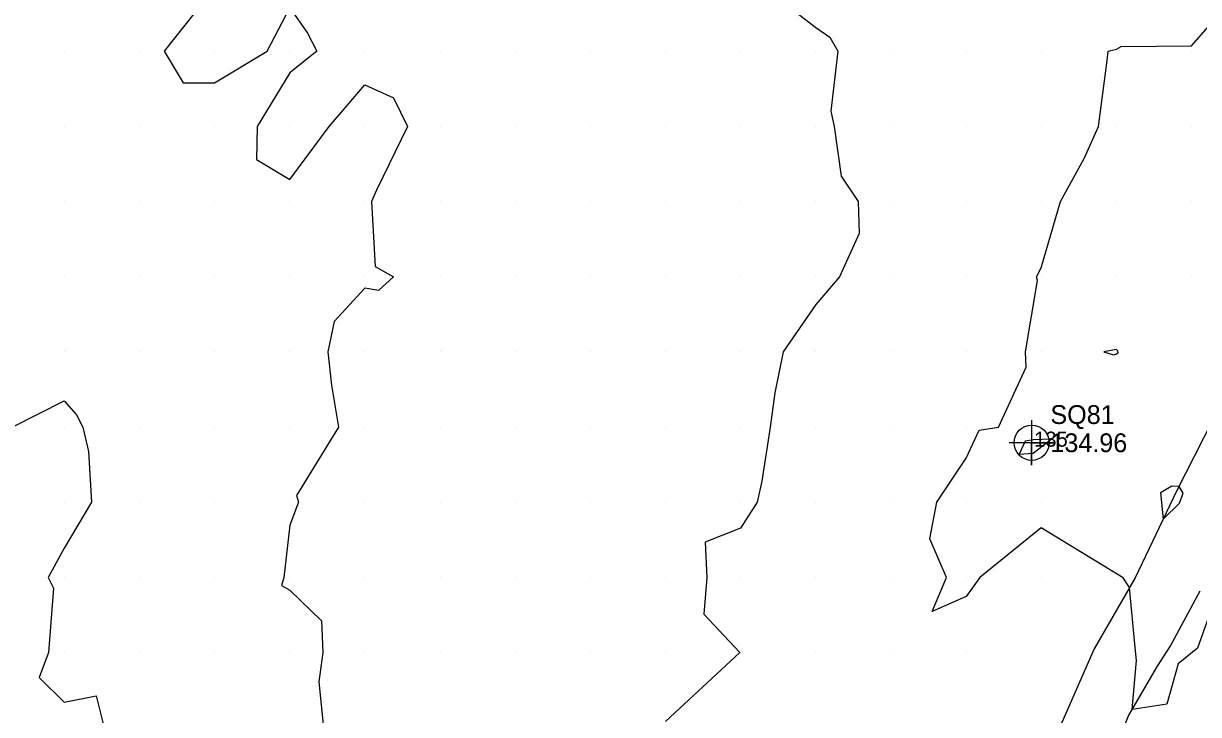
# Model space of a CAD drawing. Extents: x 2354170 to 2357230, y 866100 to 868290.
# Drawn here: x 2354514.6 to 2354670.9, y 867541.8 to 867633.7 of the extents above; entities that cross this region are included whole.
import ezdxf

# ---------------------------------------------------------------- set-up
doc = ezdxf.new("R2010")
doc.units = 0
for name, color, linetype in [('Default', 7, 'Continuous'), ('DTM Contours Major', 7, 'Continuous'), ('DTM Contours Major Text', 7, 'Continuous'), ('Exist DTM QL2 LIDAR Elevation Point', 7, 'Continuous'), ('Exist DTM Regular Point CELL', 7, 'Continuous'), ('Exist DTM Regular Point Cogo Elevation', 7, 'Continuous'), ('Exist DTM Regular Point Cogo Number', 7, 'Continuous'), ('PH Exist DTM Breakline', 7, 'Continuous')]:
    doc.layers.add(name, color=color, linetype=linetype)

msp = doc.modelspace()

# ---------------------------------------------------------------- linework, layer by layer
at = {"layer": 'Default'}
for points in [[(2354672.89, 867556.61), (2354670.74, 867550.6), (2354668.19, 867548.55), (2354666.7, 867543.19), (2354662.09, 867542.47), (2354662.63, 867548.98), (2354662.48, 867550.69), (2354661.73, 867558.67), (2354660.87, 867559.96), (2354649.97, 867566.64), (2354641.82, 867560.02), (2354639.97, 867557.5), (2354635.44, 867555.49), (2354637.38, 867560.02), (2354635.13, 867565.18), (2354636.08, 867570.02), (2354639.97, 867575.88), (2354641.72, 867579.6), (2354644.3, 867580.02), (2354647.96, 867588.01), (2354647.87, 867590.02), (2354649.48, 867599.53), (2354649.32, 867600.02), (2354649.97, 867601.2), (2354652.55, 867610.02), (2354655.69, 867615.74), (2354657.57, 867620.02), (2354658.75, 867628.8), (2354658.89, 867630.02), (2354659.97, 867630.31), (2354660.61, 867630.66), (2354669.97, 867630.72), (2354677.87, 867639.74)], [(2354539.97, 867638.52), (2354533.28, 867630.02), (2354535.78, 867625.83), (2354539.97, 867625.83), (2354546.96, 867630.02), (2354549.97, 867635.81), (2354552.36, 867632.41), (2354553.57, 867630.02), (2354549.97, 867627.14), (2354545.64, 867620.02), (2354545.55, 867615.6), (2354549.97, 867612.94), (2354555.24, 867620.02), (2354559.97, 867625.57), (2354563.78, 867623.83), (2354565.63, 867620.02), (2354561.5, 867611.55), (2354560.84, 867610.02), (2354561.35, 867601.4), (2354563.78, 867600.02), (2354561.8, 867598.19), (2354559.97, 867598.5), (2354555.9, 867594.08), (2354555.06, 867590.02), (2354555.55, 867585.6), (2354556.45, 867580.02), (2354550.86, 867570.91), (2354551.15, 867570.02), (2354549.97, 867567), (2354549.21, 867560.02), (2354548.88, 867558.94), (2354549.97, 867558.32), (2354554.19, 867554.24), (2354554.4, 867550.02), (2354553.84, 867546.14), (2354554.46, 867540.02)], [(2354616.1, 867636.16), (2354619.97, 867633.18), (2354621.84, 867631.89), (2354622.92, 867630.02), (2354621.98, 867622.03), (2354622.4, 867620.02), (2354623.36, 867613.41), (2354625.59, 867610.02), (2354625.74, 867605.79), (2354623.12, 867600.02), (2354619.97, 867596.31), (2354615.62, 867590.02), (2354614.53, 867584.58), (2354613.92, 867580.02), (2354612.78, 867572.83), (2354612.15, 867570.02), (2354609.97, 867566.6), (2354605.27, 867564.72), (2354605.46, 867560.02), (2354605.08, 867555.13), (2354609.85, 867550.02), (2354599.97, 867540.88)], [(2354660.14, 867590.19), (2354659.97, 867590.34), (2354658.31, 867590.02), (2354659.6, 867589.65), (2354659.97, 867589.76), (2354660.22, 867589.9), (2354660.14, 867590.19)], [(2354513.05, 867580.02), (2354519.97, 867583.53), (2354521.6, 867581.65), (2354522.45, 867580.02), (2354523.2, 867576.78), (2354523.6, 867570.02), (2354519.97, 867563.94), (2354517.85, 867560.02), (2354518.56, 867558.61), (2354517.89, 867550.02), (2354516.65, 867546.7), (2354519.97, 867543.45), (2354524.24, 867544.29), (2354525.27, 867540.02), (2354528.66, 867538.71), (2354526.65, 867530.02), (2354526.14, 867526.19), (2354526.73, 867520.02), (2354524.71, 867514.76), (2354524.14, 867510.02), (2354519.97, 867502.24), (2354519.44, 867500.02), (2354519.53, 867495.24)], [(2354651.27, 867578.42), (2354648.92, 867578.32), (2354647.83, 867578.15), (2354647.03, 867576.44), (2354648.91, 867576.56), (2354651.27, 867578.42)], [(2354668.31, 867572.13), (2354667.34, 867572.16), (2354665.84, 867571.3), (2354666.21, 867567.79), (2354668.36, 867569.89), (2354668.84, 867571.24), (2354668.31, 867572.13)]]:
    msp.add_lwpolyline(points, dxfattribs=at)
at = {"layer": 'DTM Contours Major'}
msp.add_lwpolyline([(2354651.27, 867578.42), (2354648.92, 867578.32), (2354647.83, 867578.15), (2354647.03, 867576.44), (2354648.91, 867576.56), (2354651.27, 867578.42)], dxfattribs=at)
at = {"layer": 'Exist DTM QL2 LIDAR Elevation Point'}
for p, q in [((2354519.97, 867630.02), (2354519.97, 867630.02)), ((2354529.97, 867630.02), (2354529.97, 867630.02)), ((2354539.97, 867630.02), (2354539.97, 867630.02)), ((2354549.97, 867630.02), (2354549.97, 867630.02)), ((2354559.97, 867630.02), (2354559.97, 867630.02)), ((2354569.97, 867630.02), (2354569.97, 867630.02)), ((2354579.97, 867630.02), (2354579.97, 867630.02)), ((2354589.97, 867630.02), (2354589.97, 867630.02)), ((2354599.97, 867630.02), (2354599.97, 867630.02)), ((2354609.97, 867630.02), (2354609.97, 867630.02)), ((2354619.97, 867630.02), (2354619.97, 867630.02)), ((2354629.97, 867630.02), (2354629.97, 867630.02)), ((2354639.97, 867630.02), (2354639.97, 867630.02)), ((2354649.97, 867630.02), (2354649.97, 867630.02)), ((2354659.97, 867630.02), (2354659.97, 867630.02)), ((2354669.97, 867630.02), (2354669.97, 867630.02)), ((2354519.97, 867620.02), (2354519.97, 867620.02)), ((2354529.97, 867620.02), (2354529.97, 867620.02)), ((2354539.97, 867620.02), (2354539.97, 867620.02)), ((2354549.97, 867620.02), (2354549.97, 867620.02)), ((2354559.97, 867620.02), (2354559.97, 867620.02)), ((2354569.97, 867620.02), (2354569.97, 867620.02)), ((2354579.97, 867620.02), (2354579.97, 867620.02)), ((2354589.97, 867620.02), (2354589.97, 867620.02)), ((2354599.97, 867620.02), (2354599.97, 867620.02)), ((2354609.97, 867620.02), (2354609.97, 867620.02)), ((2354619.97, 867620.02), (2354619.97, 867620.02)), ((2354629.97, 867620.02), (2354629.97, 867620.02)), ((2354639.97, 867620.02), (2354639.97, 867620.02)), ((2354649.97, 867620.02), (2354649.97, 867620.02)), ((2354659.97, 867620.02), (2354659.97, 867620.02)), ((2354669.97, 867620.02), (2354669.97, 867620.02)), ((2354519.97, 867610.02), (2354519.97, 867610.02)), ((2354529.97, 867610.02), (2354529.97, 867610.02)), ((2354539.97, 867610.02), (2354539.97, 867610.02)), ((2354549.97, 867610.02), (2354549.97, 867610.02)), ((2354559.97, 867610.02), (2354559.97, 867610.02)), ((2354569.97, 867610.02), (2354569.97, 867610.02)), ((2354579.97, 867610.02), (2354579.97, 867610.02)), ((2354589.97, 867610.02), (2354589.97, 867610.02)), ((2354599.97, 867610.02), (2354599.97, 867610.02)), ((2354609.97, 867610.02), (2354609.97, 867610.02)), ((2354619.97, 867610.02), (2354619.97, 867610.02)), ((2354629.97, 867610.02), (2354629.97, 867610.02)), ((2354639.97, 867610.02), (2354639.97, 867610.02)), ((2354649.97, 867610.02), (2354649.97, 867610.02)), ((2354659.97, 867610.02), (2354659.97, 867610.02)), ((2354669.97, 867610.02), (2354669.97, 867610.02)), ((2354519.97, 867600.02), (2354519.97, 867600.02)), ((2354529.97, 867600.02), (2354529.97, 867600.02)), ((2354539.97, 867600.02), (2354539.97, 867600.02)), ((2354549.97, 867600.02), (2354549.97, 867600.02)), ((2354559.97, 867600.02), (2354559.97, 867600.02)), ((2354569.97, 867600.02), (2354569.97, 867600.02)), ((2354579.97, 867600.02), (2354579.97, 867600.02)), ((2354589.97, 867600.02), (2354589.97, 867600.02)), ((2354599.97, 867600.02), (2354599.97, 867600.02)), ((2354609.97, 867600.02), (2354609.97, 867600.02)), ((2354619.97, 867600.02), (2354619.97, 867600.02)), ((2354629.97, 867600.02), (2354629.97, 867600.02)), ((2354639.97, 867600.02), (2354639.97, 867600.02)), ((2354649.97, 867600.02), (2354649.97, 867600.02)), ((2354659.97, 867600.02), (2354659.97, 867600.02)), ((2354669.97, 867600.02), (2354669.97, 867600.02)), ((2354519.97, 867590.02), (2354519.97, 867590.02)), ((2354529.97, 867590.02), (2354529.97, 867590.02)), ((2354539.97, 867590.02), (2354539.97, 867590.02)), ((2354549.97, 867590.02), (2354549.97, 867590.02)), ((2354559.97, 867590.02), (2354559.97, 867590.02)), ((2354569.97, 867590.02), (2354569.97, 867590.02)), ((2354579.97, 867590.02), (2354579.97, 867590.02)), ((2354589.97, 867590.02), (2354589.97, 867590.02)), ((2354599.97, 867590.02), (2354599.97, 867590.02)), ((2354609.97, 867590.02), (2354609.97, 867590.02)), ((2354619.97, 867590.02), (2354619.97, 867590.02)), ((2354629.97, 867590.02), (2354629.97, 867590.02)), ((2354639.97, 867590.02), (2354639.97, 867590.02)), ((2354649.97, 867590.02), (2354649.97, 867590.02)), ((2354659.97, 867590.02), (2354659.97, 867590.02)), ((2354519.97, 867580.02), (2354519.97, 867580.02)), ((2354529.97, 867580.02), (2354529.97, 867580.02)), ((2354539.97, 867580.02), (2354539.97, 867580.02)), ((2354549.97, 867580.02), (2354549.97, 867580.02)), ((2354559.97, 867580.02), (2354559.97, 867580.02)), ((2354569.97, 867580.02), (2354569.97, 867580.02)), ((2354579.97, 867580.02), (2354579.97, 867580.02)), ((2354589.97, 867580.02), (2354589.97, 867580.02)), ((2354599.97, 867580.02), (2354599.97, 867580.02)), ((2354609.97, 867580.02), (2354609.97, 867580.02)), ((2354619.97, 867580.02), (2354619.97, 867580.02)), ((2354629.97, 867580.02), (2354629.97, 867580.02)), ((2354639.97, 867580.02), (2354639.97, 867580.02)), ((2354649.97, 867580.02), (2354649.97, 867580.02)), ((2354659.97, 867580.02), (2354659.97, 867580.02)), ((2354519.97, 867570.02), (2354519.97, 867570.02)), ((2354529.97, 867570.02), (2354529.97, 867570.02)), ((2354539.97, 867570.02), (2354539.97, 867570.02)), ((2354549.97, 867570.02), (2354549.97, 867570.02)), ((2354559.97, 867570.02), (2354559.97, 867570.02)), ((2354569.97, 867570.02), (2354569.97, 867570.02)), ((2354579.97, 867570.02), (2354579.97, 867570.02)), ((2354589.97, 867570.02), (2354589.97, 867570.02)), ((2354599.97, 867570.02), (2354599.97, 867570.02)), ((2354609.97, 867570.02), (2354609.97, 867570.02)), ((2354619.97, 867570.02), (2354619.97, 867570.02)), ((2354629.97, 867570.02), (2354629.97, 867570.02)), ((2354639.97, 867570.02), (2354639.97, 867570.02)), ((2354649.97, 867570.02), (2354649.97, 867570.02)), ((2354519.97, 867560.02), (2354519.97, 867560.02)), ((2354529.97, 867560.02), (2354529.97, 867560.02)), ((2354539.97, 867560.02), (2354539.97, 867560.02)), ((2354549.97, 867560.02), (2354549.97, 867560.02)), ((2354559.97, 867560.02), (2354559.97, 867560.02)), ((2354569.97, 867560.02), (2354569.97, 867560.02)), ((2354579.97, 867560.02), (2354579.97, 867560.02)), ((2354589.97, 867560.02), (2354589.97, 867560.02)), ((2354599.97, 867560.02), (2354599.97, 867560.02)), ((2354609.97, 867560.02), (2354609.97, 867560.02)), ((2354619.97, 867560.02), (2354619.97, 867560.02)), ((2354629.97, 867560.02), (2354629.97, 867560.02)), ((2354639.97, 867560.02), (2354639.97, 867560.02)), ((2354649.97, 867560.02), (2354649.97, 867560.02)), ((2354519.97, 867550.02), (2354519.97, 867550.02)), ((2354529.97, 867550.02), (2354529.97, 867550.02)), ((2354539.97, 867550.02), (2354539.97, 867550.02)), ((2354549.97, 867550.02), (2354549.97, 867550.02)), ((2354559.97, 867550.02), (2354559.97, 867550.02)), ((2354569.97, 867550.02), (2354569.97, 867550.02)), ((2354579.97, 867550.02), (2354579.97, 867550.02)), ((2354589.97, 867550.02), (2354589.97, 867550.02)), ((2354599.97, 867550.02), (2354599.97, 867550.02)), ((2354609.97, 867550.02), (2354609.97, 867550.02)), ((2354619.97, 867550.02), (2354619.97, 867550.02)), ((2354629.97, 867550.02), (2354629.97, 867550.02)), ((2354639.97, 867550.02), (2354639.97, 867550.02))]:
    msp.add_line(p, q, dxfattribs=at)
at = {"layer": 'Exist DTM Regular Point CELL'}
msp.add_lwpolyline([(2354648.69, 867580.94), (2354648.69, 867574.94), (2354648.69, 867577.94), (2354651.69, 867577.94), (2354645.69, 867577.94)], dxfattribs=at)
msp.add_circle((2354648.69, 867577.94), 2.34, dxfattribs=at)
at = {"layer": 'PH Exist DTM Breakline'}
for points in [[(2354674.02, 867583.33), (2354667.98, 867571.48), (2354662.47, 867559.96), (2354657.02, 867550.52), (2354651.27, 867537.5), (2354648.66, 867529.11), (2354647.89, 867525.91), (2354647.46, 867523.37), (2354647.22, 867521.58), (2354647.53, 867519.8), (2354647.22, 867512.06), (2354646.84, 867501.46), (2354648.56, 867496.68), (2354652.58, 867488.5), (2354658.47, 867479.54), (2354666.9, 867468.07), (2354672.03, 867458.63)], [(2354673.05, 867472.56), (2354666.18, 867481.99), (2354659.92, 867490.78), (2354657.38, 867496.25), (2354656.19, 867502.01), (2354654.79, 867508.75), (2354654.43, 867516.92), (2354656.45, 867524.66), (2354658.42, 867533.83), (2354661.59, 867541.62), (2354665.46, 867548.21), (2354667.13, 867550.83), (2354671.12, 867558.25)]]:
    msp.add_lwpolyline(points, dxfattribs=at)

# ---------------------------------------------------------------- texts
at = {"layer": 'Default'}
msp.add_text('135', height=2, dxfattribs=at).set_placement((2354649.03, 867577.42))
at = {"layer": 'DTM Contours Major Text'}
msp.add_text('135', height=2, dxfattribs=at).set_placement((2354649.03, 867577.42))
at = {"layer": 'Exist DTM Regular Point Cogo Elevation'}
msp.add_text('134.96', height=2.5, dxfattribs=at).set_placement((2354651.19, 867576.69))
at = {"layer": 'Exist DTM Regular Point Cogo Number'}
msp.add_text('SQ81', height=2.5, dxfattribs=at).set_placement((2354651.19, 867580.44))

doc.saveas('drawing.dxf')
